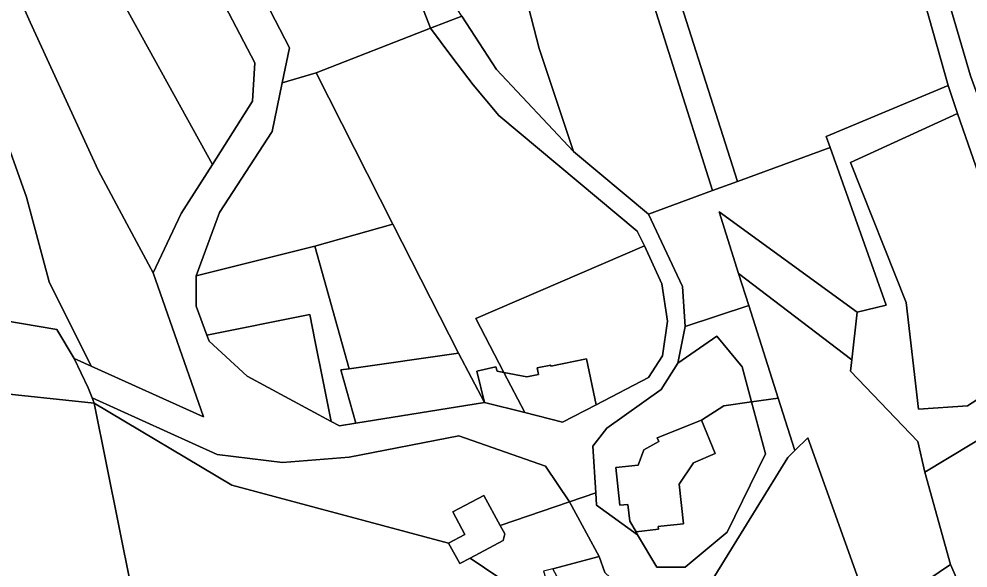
# Model space of a CAD drawing. Extents: x -502026 to -497664, y -1143484 to -1138019.
# Drawn here: x -498930.7 to -498725.7, y -1140137.6 to -1140018.9 of the extents above; entities that cross this region are included whole.
import ezdxf

# ---------------------------------------------------------------- set-up
doc = ezdxf.new("R2010")
doc.units = 0
for name, color, linetype in [('25', 7, 'Continuous'), ('31', 7, 'Continuous'), ('37', 7, 'Continuous'), ('55', 7, 'Continuous'), ('7', 7, 'Continuous')]:
    doc.layers.add(name, color=color, linetype=linetype)

msp = doc.modelspace()

# ---------------------------------------------------------------- linework, layer by layer
at = {"layer": '25'}
for points in [[(-498795.59, -1140067.95), (-498832.03, -1140083.65), (-498825.93, -1140095.32), (-498827.42, -1140095.04), (-498827.67, -1140094.07), (-498831.76, -1140095.03), (-498830.17, -1140101.82), (-498835.74, -1140091.17), (-498849.94, -1140063.24), (-498866.48, -1140030.53), (-498841.81, -1140020.91), (-498837.16, -1140027.05), (-498832.57, -1140033.12), (-498827.06, -1140039.73), (-498797.14, -1140064.74)], [(-498849.94, -1140063.24), (-498866.78, -1140068.01), (-498892.44, -1140074.41), (-498887.34, -1140060.75), (-498876.02, -1140043.2), (-498873.85, -1140032.72), (-498866.48, -1140030.53)], [(-498727.94, -1140039.32), (-498751.07, -1140049.89), (-498739.06, -1140080.19), (-498736.41, -1140103.23), (-498725.81, -1140102.53), (-498715.9, -1140096.1), (-498710.91, -1140088.4), (-498704.59, -1140098.48), (-498735.04, -1140116.85), (-498736.55, -1140110.23), (-498751.07, -1140095.02), (-498750.81, -1140092.61), (-498749.67, -1140082.31), (-498743.36, -1140080.78), (-498755.47, -1140046.68), (-498756.33, -1140044.28), (-498730, -1140033.28)], [(-498710.91, -1140088.4), (-498715.9, -1140096.1), (-498725.81, -1140102.53), (-498736.41, -1140103.23), (-498739.06, -1140080.19), (-498751.07, -1140049.89), (-498727.94, -1140039.32)], [(-498835.74, -1140091.17), (-498859.39, -1140094.5), (-498866.78, -1140068.01), (-498849.94, -1140063.24)], [(-498859.39, -1140094.5), (-498861.17, -1140094.75), (-498857.94, -1140106.31), (-498861.45, -1140106.87), (-498863.24, -1140105.91), (-498865.04, -1140096.89), (-498866.68, -1140088.69), (-498867.86, -1140082.81), (-498890.11, -1140087.23), (-498892.44, -1140080.98), (-498892.44, -1140074.41), (-498866.78, -1140068.01)], [(-498806.03, -1140102.32), (-498808.07, -1140092.38), (-498815.79, -1140093.96), (-498815.84, -1140093.73), (-498818.79, -1140094.34), (-498818.5, -1140095.77), (-498820.96, -1140096.27), (-498825.93, -1140095.32), (-498832.03, -1140083.65), (-498795.59, -1140067.95), (-498791.81, -1140076.15), (-498790.59, -1140084.24), (-498791.67, -1140091.74), (-498794.69, -1140096.4)], [(-498750.81, -1140092.61), (-498751.07, -1140095.02), (-498736.55, -1140110.23), (-498735.04, -1140116.85), (-498729.52, -1140136.87), (-498746.43, -1140148.27), (-498748.27, -1140143.14), (-498760.32, -1140109.47), (-498763.13, -1140112.22), (-498766.72, -1140100.88), (-498773.06, -1140080.84), (-498775.25, -1140073.9)], [(-498797.06, -1140130.39), (-498797.41, -1140129.79), (-498792.56, -1140129.23), (-498792.63, -1140128.63), (-498792.03, -1140128.57), (-498787.17, -1140128.04), (-498788.1, -1140119.5), (-498785.03, -1140114.82), (-498780.34, -1140112.86), (-498783.25, -1140105.6), (-498778.41, -1140102.52), (-498772.45, -1140101.68), (-498769.46, -1140112.9), (-498777.69, -1140129.88), (-498786.77, -1140137.44), (-498792.94, -1140137.4)], [(-498748.27, -1140143.14), (-498783.09, -1140157.29), (-498784.33, -1140155.47), (-498785.13, -1140146.99), (-498764.61, -1140113.67), (-498763.13, -1140112.22), (-498760.32, -1140109.47)], [(-498713.39, -1140173.67), (-498736.32, -1140184.14), (-498758.79, -1140194.4), (-498760.93, -1140195.45), (-498765.14, -1140183.64), (-498783.09, -1140157.29), (-498748.27, -1140143.14), (-498746.43, -1140148.27), (-498729.52, -1140136.87)]]:
    msp.add_lwpolyline(points, close=True, dxfattribs=at)
at = {"layer": '31'}
for points in [[(-498965.81, -1139849.48), (-498944.83, -1139868.19), (-498920.98, -1139894.62), (-498910.26, -1139913.25), (-498905.55, -1139929.83), (-498898.19, -1139955.75), (-498869.84, -1139945.93), (-498868.36, -1139952.17), (-498841.81, -1140020.91), (-498866.48, -1140030.53), (-498873.85, -1140032.72), (-498872.28, -1140025.1), (-498889.83, -1139991.11), (-498922.96, -1139936.98), (-498940.49, -1139914.55), (-498950.97, -1139890.86), (-498980.13, -1139844.5), (-498978.06, -1139842.37)], [(-498674.75, -1140195.99), (-498680.38, -1140198.74), (-498683.99, -1140191.33), (-498699.81, -1140199.06), (-498713.39, -1140173.67), (-498729.52, -1140136.87), (-498735.04, -1140116.85), (-498704.59, -1140098.48), (-498701.66, -1140112.3), (-498691.1, -1140128.83), (-498682.3, -1140153.95)]]:
    msp.add_lwpolyline(points, close=True, dxfattribs=at)
at = {"layer": '37'}
for points in [[(-498749.67, -1140082.31), (-498750.81, -1140092.61), (-498775.25, -1140073.9), (-498779.45, -1140060.59)], [(-498766.72, -1140100.88), (-498772.45, -1140101.68), (-498774.46, -1140094.12), (-498779.92, -1140087.48), (-498788.4, -1140093.31), (-498786.81, -1140085.38), (-498773.06, -1140080.84)], [(-498772.45, -1140101.68), (-498778.41, -1140102.52), (-498783.25, -1140105.6), (-498792.84, -1140109.45), (-498792.51, -1140110.26), (-498795.69, -1140112.04), (-498796.93, -1140115.34), (-498801.76, -1140115.87), (-498800.87, -1140124.01), (-498799.18, -1140123.83), (-498798.78, -1140127.46), (-498797.41, -1140129.79), (-498797.06, -1140130.39), (-498805.96, -1140124.04), (-498806.12, -1140121.34), (-498806.72, -1140111.26), (-498803.72, -1140107.33), (-498791.97, -1140099.03), (-498788.4, -1140093.31), (-498779.92, -1140087.48), (-498774.46, -1140094.12)], [(-498811.79, -1140123.29), (-498826.73, -1140128.42), (-498830.28, -1140121.91), (-498836.98, -1140125.48), (-498834.37, -1140130.35), (-498837.91, -1140132.24), (-498884.73, -1140119.65), (-498914.43, -1140101.94), (-498914.88, -1140100.8), (-498887.86, -1140113.07), (-498873.77, -1140114.75), (-498859.39, -1140113.63), (-498835.67, -1140109.02), (-498816.96, -1140115.59)]]:
    msp.add_lwpolyline(points, close=True, dxfattribs=at)
at = {"layer": '55'}
for points in [[(-498835.04, -1140018.3), (-498841.81, -1140020.91), (-498868.36, -1139952.17)], [(-498736.26, -1139993.31), (-498725.17, -1140031.2), (-498704.65, -1140087.78), (-498695.68, -1140102.2), (-498690.38, -1140113.94), (-498677.05, -1140154.76), (-498679.25, -1140155.67), (-498672.29, -1140195.45), (-498674.75, -1140195.99), (-498682.3, -1140153.95), (-498691.1, -1140128.83), (-498701.66, -1140112.3), (-498704.59, -1140098.48), (-498710.91, -1140088.4), (-498727.94, -1140039.32), (-498730, -1140033.28), (-498745.48, -1139978.29)], [(-498889.83, -1139991.11), (-498872.28, -1140025.1), (-498873.85, -1140032.72), (-498876.02, -1140043.2), (-498887.34, -1140060.75), (-498892.44, -1140074.41), (-498892.44, -1140080.98), (-498890.11, -1140087.23), (-498889.63, -1140088.52), (-498881.37, -1140096.14), (-498863.24, -1140105.91), (-498861.45, -1140106.87), (-498857.94, -1140106.31), (-498830.17, -1140101.82), (-498821.4, -1140104), (-498813.28, -1140106.07), (-498806.03, -1140102.32), (-498794.69, -1140096.4), (-498791.67, -1140091.74), (-498790.59, -1140084.24), (-498791.81, -1140076.15), (-498795.59, -1140067.95), (-498797.14, -1140064.74), (-498827.06, -1140039.73), (-498832.57, -1140033.12), (-498837.16, -1140027.05), (-498841.81, -1140020.91), (-498835.04, -1140018.3), (-498827.53, -1140029.8), (-498810.94, -1140047.51), (-498794.68, -1140061.09), (-498787.4, -1140076.72), (-498786.81, -1140085.38), (-498788.4, -1140093.31), (-498791.97, -1140099.03), (-498803.72, -1140107.33), (-498806.72, -1140111.26), (-498806.12, -1140121.34), (-498811.79, -1140123.29), (-498816.96, -1140115.59), (-498835.67, -1140109.02), (-498859.39, -1140113.63), (-498873.77, -1140114.75), (-498887.86, -1140113.07), (-498914.88, -1140100.8), (-498915.75, -1140098.62), (-498918.76, -1140092.27), (-498915.07, -1140093.96), (-498890.84, -1140104.93), (-498901.72, -1140073.76), (-498895.66, -1140060.98), (-498888.92, -1140050.34), (-498880.23, -1140036.64), (-498879.75, -1140028.36), (-498897.41, -1139994.55)], [(-498804.13, -1140138.54), (-498805.36, -1140135.08), (-498811.79, -1140123.29), (-498806.12, -1140121.34), (-498805.96, -1140124.04), (-498797.06, -1140130.39), (-498792.94, -1140137.4), (-498786.77, -1140137.44), (-498777.69, -1140129.88), (-498769.46, -1140112.9), (-498772.45, -1140101.68), (-498766.72, -1140100.88), (-498763.13, -1140112.22), (-498764.61, -1140113.67), (-498785.13, -1140146.99)]]:
    msp.add_lwpolyline(points, dxfattribs=at)
for points in [[(-498730, -1140033.28), (-498756.33, -1140044.28), (-498755.47, -1140046.68), (-498775.51, -1140054.04), (-498792.83, -1139999.48), (-498745.48, -1139978.29)], [(-498775.51, -1140054.04), (-498780.89, -1140056.01), (-498798.05, -1140001.72), (-498792.83, -1139999.48)], [(-498780.89, -1140056.01), (-498794.68, -1140061.09), (-498810.94, -1140047.51), (-498818.32, -1140025.29), (-498821.84, -1140011.5), (-498798.05, -1140001.72)], [(-498810.94, -1140047.51), (-498827.53, -1140029.8), (-498835.04, -1140018.3), (-498835.97, -1140016.87), (-498821.84, -1140011.5), (-498818.32, -1140025.29)], [(-498749.67, -1140082.31), (-498779.45, -1140060.59), (-498775.25, -1140073.9), (-498773.06, -1140080.84), (-498786.81, -1140085.38), (-498787.4, -1140076.72), (-498794.68, -1140061.09), (-498780.89, -1140056.01), (-498775.51, -1140054.04), (-498755.47, -1140046.68), (-498743.36, -1140080.78)], [(-498918.76, -1140092.27), (-498915.75, -1140098.62), (-498914.88, -1140100.8), (-498914.43, -1140101.94), (-498937.6, -1140099.5), (-498940.82, -1140092.14), (-498951.49, -1140090.85), (-498953.96, -1140090.55), (-498953.54, -1140080.79), (-498922.48, -1140086)], [(-498863.24, -1140105.91), (-498881.37, -1140096.14), (-498889.63, -1140088.52), (-498890.11, -1140087.23), (-498867.86, -1140082.81), (-498866.68, -1140088.69), (-498865.04, -1140096.89)], [(-498830.17, -1140101.82), (-498857.94, -1140106.31), (-498861.17, -1140094.75), (-498859.39, -1140094.5), (-498835.74, -1140091.17)], [(-498806.03, -1140102.32), (-498813.28, -1140106.07), (-498821.4, -1140104), (-498825.93, -1140095.32), (-498820.96, -1140096.27), (-498818.5, -1140095.77), (-498818.79, -1140094.34), (-498815.84, -1140093.73), (-498815.79, -1140093.96), (-498808.07, -1140092.38)], [(-498825.93, -1140095.32), (-498821.4, -1140104), (-498830.17, -1140101.82), (-498831.76, -1140095.03), (-498827.67, -1140094.07), (-498827.42, -1140095.04)], [(-498797.41, -1140129.79), (-498798.78, -1140127.46), (-498799.18, -1140123.83), (-498800.87, -1140124.01), (-498801.76, -1140115.87), (-498796.93, -1140115.34), (-498795.69, -1140112.04), (-498792.51, -1140110.26), (-498792.84, -1140109.45), (-498783.25, -1140105.6), (-498780.34, -1140112.86), (-498785.03, -1140114.82), (-498788.1, -1140119.5), (-498787.17, -1140128.04), (-498792.03, -1140128.57), (-498792.63, -1140128.63), (-498792.56, -1140129.23)], [(-498826.73, -1140128.42), (-498825.74, -1140130.23), (-498826.09, -1140131.63), (-498833.2, -1140135.44), (-498835.5, -1140136.62), (-498837.91, -1140132.24), (-498834.37, -1140130.35), (-498836.98, -1140125.48), (-498830.28, -1140121.91)], [(-498805.36, -1140135.08), (-498815.35, -1140137.76), (-498817.37, -1140138.3), (-498814.43, -1140147.71), (-498827.06, -1140139.63), (-498833.2, -1140135.44), (-498826.09, -1140131.63), (-498825.74, -1140130.23), (-498826.73, -1140128.42), (-498811.79, -1140123.29)], [(-498786.46, -1140162.69), (-498794.58, -1140164.91), (-498794.85, -1140164.02), (-498802.22, -1140165.09), (-498805.4, -1140152.58), (-498808.11, -1140151.13), (-498815.35, -1140137.76), (-498805.36, -1140135.08), (-498804.13, -1140138.54), (-498793.05, -1140148.95), (-498789.78, -1140157.06), (-498788.14, -1140159.61)]]:
    msp.add_lwpolyline(points, close=True, dxfattribs=at)
at = {"layer": '7'}
for points in [[(-498977.51, -1139866.5), (-498979.74, -1139885.26), (-498972.18, -1139910.24), (-498971.83, -1139917.77), (-498971.82, -1139925.2), (-498974.77, -1139931.78), (-498978.7, -1139933.66), (-498969.07, -1139949.06), (-498961, -1139973.92), (-498952.33, -1139992.04), (-498929.05, -1140057.4), (-498924.13, -1140075.7), (-498915.07, -1140093.96), (-498918.76, -1140092.27), (-498922.48, -1140086), (-498953.54, -1140080.79), (-498968.65, -1140029.99), (-498980.83, -1139978.81), (-498999.59, -1139915.13), (-498999.83, -1139873.45), (-499009.58, -1139832.25), (-498987.57, -1139847.1)], [(-498965.87, -1139918.8), (-498968.97, -1139922.52), (-498944.96, -1139982.03), (-498928.26, -1140019.56), (-498913.55, -1140051.59), (-498907.37, -1140063.15), (-498901.72, -1140073.76), (-498890.84, -1140104.93), (-498915.07, -1140093.96), (-498924.13, -1140075.7), (-498929.05, -1140057.4), (-498952.33, -1139992.04), (-498961, -1139973.92), (-498969.07, -1139949.06), (-498978.7, -1139933.66), (-498974.77, -1139931.78), (-498971.82, -1139925.2), (-498971.83, -1139917.77)], [(-498959.15, -1139919.87), (-498942.89, -1139952.55), (-498888.92, -1140050.34), (-498895.66, -1140060.98), (-498901.72, -1140073.76), (-498907.37, -1140063.15), (-498913.55, -1140051.59), (-498928.26, -1140019.56), (-498944.96, -1139982.03), (-498968.97, -1139922.52), (-498965.87, -1139918.8)], [(-498888.92, -1140050.34), (-498942.89, -1139952.55), (-498959.15, -1139919.87), (-498948.05, -1139919.21), (-498929.21, -1139943.64), (-498897.41, -1139994.55), (-498879.75, -1140028.36), (-498880.23, -1140036.64)], [(-498688.51, -1140077.4), (-498689.13, -1140078.8), (-498696.84, -1140087.24), (-498696.5, -1140093.65), (-498693.11, -1140101), (-498695.68, -1140102.2), (-498704.65, -1140087.78), (-498725.17, -1140031.2), (-498736.26, -1139993.31), (-498724.44, -1139989.66), (-498714.46, -1139986.58), (-498707.51, -1140008.59), (-498693.76, -1140043.4)], [(-498914.43, -1140101.94), (-498901.15, -1140168.24), (-498893.4, -1140199.62), (-498902.89, -1140202.53), (-498906.56, -1140203.65), (-498915.73, -1140204.38), (-498931.64, -1140154.9), (-498933.99, -1140155.03), (-498943.07, -1140114.58), (-498951.49, -1140090.85), (-498940.82, -1140092.14), (-498937.6, -1140099.5)], [(-498837.91, -1140132.24), (-498835.5, -1140136.62), (-498833.2, -1140135.44), (-498827.06, -1140139.63), (-498826.01, -1140145.22), (-498901.15, -1140168.24), (-498914.43, -1140101.94), (-498884.73, -1140119.65)]]:
    msp.add_lwpolyline(points, close=True, dxfattribs=at)

doc.saveas('drawing.dxf')
